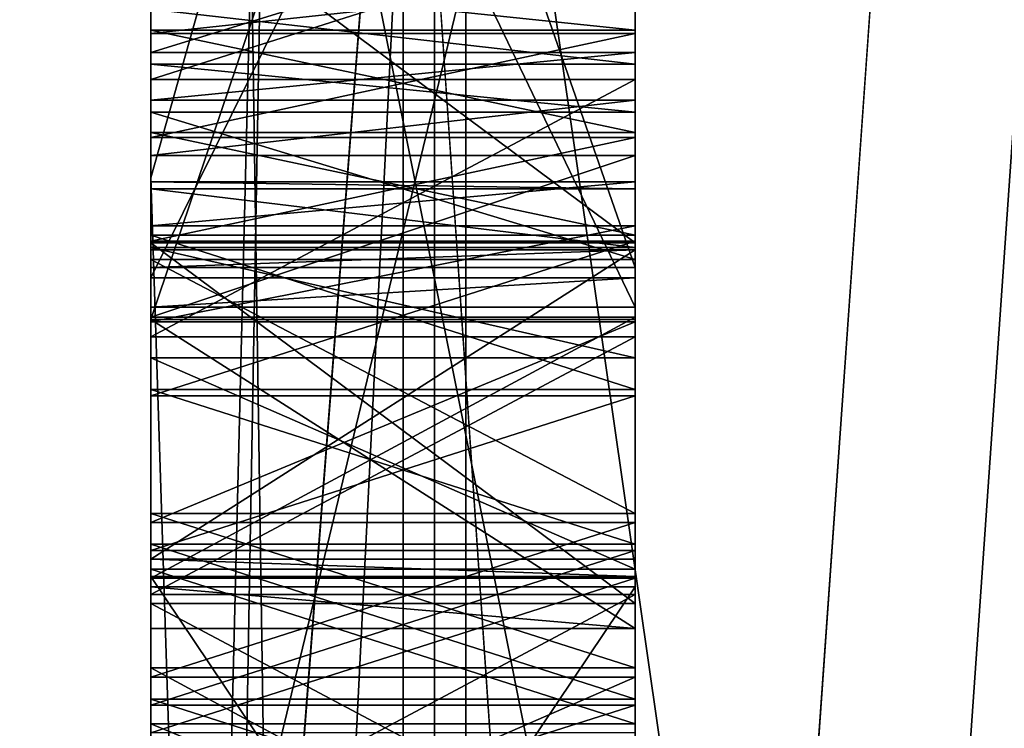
# Model space of a CAD drawing. Header units: millimetres. Extents: x -125 to 171, y -35 to 1363.
# Tile 211 of 656: x 114.973 to 115.176, y 16.461 to 16.608. Entities that reach past the tile are written whole.
import ezdxf

# ---------------------------------------------------------------- set-up
doc = ezdxf.new("R2010")
doc.units = ezdxf.units.MM
doc.header["$LTSCALE"] = 65.185185
for name, color, linetype in [('128', 7, 'CONTINUOUS'), ('131', 7, 'CONTINUOUS'), ('132', 7, 'CONTINUOUS'), ('135', 7, 'CONTINUOUS'), ('140', 7, 'CONTINUOUS'), ('141', 7, 'CONTINUOUS'), ('142', 7, 'CONTINUOUS'), ('143', 7, 'CONTINUOUS'), ('144', 7, 'CONTINUOUS'), ('146', 7, 'CONTINUOUS'), ('147', 7, 'CONTINUOUS'), ('148', 7, 'CONTINUOUS'), ('149', 7, 'CONTINUOUS'), ('150', 7, 'CONTINUOUS'), ('152', 7, 'CONTINUOUS'), ('153', 7, 'CONTINUOUS'), ('154', 7, 'CONTINUOUS'), ('155', 7, 'CONTINUOUS'), ('182', 7, 'CONTINUOUS'), ('183', 7, 'CONTINUOUS'), ('184', 7, 'CONTINUOUS'), ('192', 7, 'CONTINUOUS'), ('193', 7, 'CONTINUOUS'), ('194', 7, 'CONTINUOUS'), ('195', 7, 'CONTINUOUS'), ('196', 7, 'CONTINUOUS'), ('197', 7, 'CONTINUOUS'), ('198', 7, 'CONTINUOUS'), ('2', 7, 'CONTINUOUS'), ('204', 7, 'CONTINUOUS'), ('205', 7, 'CONTINUOUS'), ('206', 7, 'CONTINUOUS'), ('207', 7, 'CONTINUOUS'), ('208', 7, 'CONTINUOUS'), ('209', 7, 'CONTINUOUS'), ('210', 7, 'CONTINUOUS'), ('212', 7, 'CONTINUOUS'), ('213', 7, 'CONTINUOUS'), ('214', 7, 'CONTINUOUS'), ('215', 7, 'CONTINUOUS'), ('220', 7, 'CONTINUOUS'), ('222', 7, 'CONTINUOUS'), ('223', 7, 'CONTINUOUS'), ('224', 7, 'CONTINUOUS'), ('225', 7, 'CONTINUOUS'), ('226', 7, 'CONTINUOUS'), ('235', 7, 'CONTINUOUS'), ('236', 7, 'CONTINUOUS'), ('237', 7, 'CONTINUOUS'), ('238', 7, 'CONTINUOUS'), ('239', 7, 'CONTINUOUS'), ('240', 7, 'CONTINUOUS'), ('255', 7, 'CONTINUOUS'), ('258', 7, 'CONTINUOUS'), ('259', 7, 'CONTINUOUS'), ('260', 7, 'CONTINUOUS'), ('261', 7, 'CONTINUOUS'), ('262', 7, 'CONTINUOUS'), ('263', 7, 'CONTINUOUS'), ('264', 7, 'CONTINUOUS'), ('265', 7, 'CONTINUOUS'), ('266', 7, 'CONTINUOUS'), ('267', 7, 'CONTINUOUS'), ('268', 7, 'CONTINUOUS'), ('3', 7, 'CONTINUOUS'), ('677', 7, 'CONTINUOUS'), ('679', 7, 'CONTINUOUS'), ('68', 7, 'CONTINUOUS'), ('680', 7, 'CONTINUOUS'), ('683', 7, 'CONTINUOUS'), ('685', 7, 'CONTINUOUS'), ('689', 7, 'CONTINUOUS')]:
    doc.layers.add(name, color=color, linetype=linetype)

msp = doc.modelspace()

# ---------------------------------------------------------------- linework, layer by layer
at = {"layer": '128', "linetype": 'CONTINUOUS'}
for points in [[(115, 16.9, 0), (115, 16.57504, -3.29821), (115, 16.84146, -0.53795), (115, 16.9, 0)], [(115, 16.84707, 0.32013), (115, 16.34713, 0.31248), (115, 16.47386, 0.40038), (115, 16.84707, 0.32013)], [(115, 16.50576, 0.40152), (115, 16.84707, 0.32013), (115, 16.47386, 0.40038), (115, 16.50576, 0.40152)], [(115, 16.84707, 0.32013), (115, 16.50576, 0.40152), (115, 16.68612, 0.41838), (115, 16.84707, 0.32013)], [(115, 16.55655, -0.4656), (115, 16.56013, -0.3615), (115, 16.84361, -0.47548), (115, 16.55655, -0.4656)], [(115, 16.84361, -0.47548), (115, 16.56013, -0.3615), (115, 16.63606, -0.27229), (115, 16.84361, -0.47548)], [(115, 16.84146, -0.53795), (115, 16.57504, -3.29821), (115, 16.5458, -0.77792), (115, 16.84146, -0.53795)], [(115, 16.57504, 3.29821), (115, 16.83873, 0.62188), (115, 16.83853, 0.62186), (115, 16.57504, 3.29821)], [(115, 16.82604, 0.67354), (115, 16.57504, 3.29821), (115, 16.83853, 0.62186), (115, 16.82604, 0.67354)], [(115, 15.97954, 3.17967), (115, 16.57504, 3.29821), (115, 16.82604, 0.67354), (115, 15.97954, 3.17967)], [(115, 16.79229, 0.72445), (115, 15.97954, 3.17967), (115, 16.82604, 0.67354), (115, 16.79229, 0.72445)], [(115, 16.75928, 0.75454), (115, 15.97954, 3.17967), (115, 16.79229, 0.72445), (115, 16.75928, 0.75454)], [(115, 16.76293, 0.25633), (115, 16.68943, 0.1927), (115, 16.34809, 0.24999), (115, 16.76293, 0.25633)], [(115, 16.70538, 0.77346), (115, 15.97954, 3.17967), (115, 16.75928, 0.75454), (115, 16.70538, 0.77346)], [(115, 16.62707, 0.05067), (115, 16.59531, 0.08208), (115, 16.73361, 0.08138), (115, 16.62707, 0.05067)], [(115, 16.73361, 0.08138), (115, 16.59531, 0.08208), (115, 16.54223, 0.10319), (115, 16.73361, 0.08138)], [(115, 16.73361, 0.08138), (115, 16.54223, 0.10319), (115, 16.68943, 0.1927), (115, 16.73361, 0.08138)], [(115, 16.49238, 0.77628), (115, 15.97954, 3.17967), (115, 16.70538, 0.77346), (115, 16.49238, 0.77628)], [(115, 16.67349, 0.77232), (115, 16.49238, 0.77628), (115, 16.70538, 0.77346), (115, 16.67349, 0.77232)], [(115, 16.54223, 0.10319), (115, 16.48904, 0.10346), (115, 16.68943, 0.1927), (115, 16.54223, 0.10319)], [(115, 16.68943, 0.1927), (115, 16.48904, 0.10346), (115, 16.34809, 0.24999), (115, 16.68943, 0.1927)], [(115, 16.50576, 0.40152), (115, 16.55817, 0.42424), (115, 16.68612, 0.41838), (115, 16.50576, 0.40152)], [(115, 16.68612, 0.41838), (115, 16.55817, 0.42424), (115, 16.64285, 0.43768), (115, 16.68612, 0.41838)], [(115, 16.54628, 0.75736), (115, 16.49238, 0.77628), (115, 16.67349, 0.77232), (115, 16.54628, 0.75736)], [(115, 16.6317, 0.74999), (115, 16.54628, 0.75736), (115, 16.67349, 0.77232), (115, 16.6317, 0.74999)], [(115, 16.55817, 0.42424), (115, 16.58858, 0.46702), (115, 16.64285, 0.43768), (115, 16.55817, 0.42424)], [(115, 16.64285, 0.43768), (115, 16.58858, 0.46702), (115, 16.60984, 0.46778), (115, 16.64285, 0.43768)], [(115, 16.56013, -0.3615), (115, 16.49634, -0.3593), (115, 16.63606, -0.27229), (115, 16.56013, -0.3615)], [(115, 16.63606, -0.27229), (115, 16.49634, -0.3593), (115, 16.5616, -0.27191), (115, 16.63606, -0.27229)], [(115, 16.60092, 0.71762), (115, 16.54628, 0.75736), (115, 16.6317, 0.74999), (115, 16.60092, 0.71762)], [(115, 16.58858, 0.46702), (115, 16.59847, 0.48822), (115, 16.60984, 0.46778), (115, 16.58858, 0.46702)], [(115, 16.57966, 0.71686), (115, 16.54628, 0.75736), (115, 16.60092, 0.71762), (115, 16.57966, 0.71686)], [(115, 16.59104, 0.69642), (115, 16.57966, 0.71686), (115, 16.60092, 0.71762), (115, 16.59104, 0.69642)], [(115, 16.57504, -3.29821), (115, 15.61266, -6.46954), (115, 15.05172, -6.23712), (115, 16.57504, -3.29821)], [(115, 15.97954, -3.17967), (115, 16.57504, -3.29821), (115, 15.05172, -6.23712), (115, 15.97954, -3.17967)], [(115, 16.57504, -3.29821), (115, 15.97954, -3.17967), (115, 16.5458, -0.77792), (115, 16.57504, -3.29821)], [(115, 15.61266, 6.46954), (115, 16.57504, 3.29821), (115, 15.05172, 6.23712), (115, 15.61266, 6.46954)], [(115, 15.05172, 6.23712), (115, 16.57504, 3.29821), (115, 15.97954, 3.17967), (115, 15.05172, 6.23712)], [(115, 16.5616, -0.27191), (115, 16.49634, -0.3593), (115, 16.48718, -0.26112), (115, 16.5616, -0.27191)], [(115, 16.5458, -0.77792), (115, 15.97954, -3.17967), (115, 16.48201, -0.77572), (115, 16.5458, -0.77792)], [(115, 16.49276, -0.46341), (115, 16.34391, -0.45828), (115, 16.49634, -0.3593), (115, 16.49276, -0.46341)], [(115, 16.49634, -0.3593), (115, 16.34391, -0.45828), (115, 16.3917, -0.20855), (115, 16.49634, -0.3593)], [(115, 16.48718, -0.26112), (115, 16.49634, -0.3593), (115, 16.4341, -0.24001), (115, 16.48718, -0.26112)], [(115, 16.4341, -0.24001), (115, 16.49634, -0.3593), (115, 16.3917, -0.20855), (115, 16.4341, -0.24001)], [(115, 16.46049, 0.77514), (115, 15.97954, 3.17967), (115, 16.49238, 0.77628), (115, 16.46049, 0.77514)], [(115, 16.49061, -0.52587), (115, 16.48201, -0.77572), (115, 16.34176, -0.52075), (115, 16.49061, -0.52587)], [(115, 16.48904, 0.10346), (115, 16.43574, 0.0829), (115, 16.34809, 0.24999), (115, 16.48904, 0.10346)], [(115, 16.48201, -0.77572), (115, 15.97954, -3.17967), (115, 16.34176, -0.52075), (115, 16.48201, -0.77572)], [(115, 16.47386, 0.40038), (115, 16.34713, 0.31248), (115, 16.41996, 0.41931), (115, 16.47386, 0.40038)]]:
    msp.add_3dface(points, dxfattribs=at)
at = {"layer": '131', "linetype": 'CONTINUOUS'}
for points in [[(115, 15.32351, -12.66878), (115, 18.9108, -6.13917), (115.06504, 19.04759, -6.19583), (115, 15.32351, -12.66878)], [(115.06504, 15.42833, -12.77363), (115, 15.32351, -12.66878), (115.06504, 19.04759, -6.19583), (115.06504, 15.42833, -12.77363)], [(115.21787, 17.59196, -9.68461), (115.06504, 15.42833, -12.77363), (115.06504, 19.04759, -6.19583), (115.21787, 17.59196, -9.68461)], [(115.21787, 16.24944, 11.79934), (115.21787, 18.17305, 8.54453), (115.06504, 18.12532, 8.52478), (115.21787, 16.24944, 11.79934)], [(115.06504, 18.12532, 8.52478), (115, 17.9888, 8.46823), (115.06504, 13.71336, 14.59941), (115.06504, 18.12532, 8.52478)], [(115.21787, 16.24944, 11.79934), (115.06504, 18.12532, 8.52478), (115.06504, 13.71336, 14.59941), (115.21787, 16.24944, 11.79934)], [(115, 17.9888, 8.46823), (115, 13.60891, 14.49501), (115.06504, 13.71336, 14.59941), (115, 17.9888, 8.46823)], [(115.21787, 17.59196, -9.68461), (115.21787, 15.46496, -12.81029), (115.06504, 15.42833, -12.77363), (115.21787, 17.59196, -9.68461)]]:
    msp.add_3dface(points, dxfattribs=at)
at = {"layer": '132', "linetype": 'CONTINUOUS'}
for points in [[(115, 16.6616, -8.65984), (115, 15.7835, -10.17266), (115.05208, 17.89453, -5.22979), (115, 16.6616, -8.65984)], [(115.05208, 17.89453, -5.22979), (115, 15.7835, -10.17266), (115.05208, 14.78073, -11.362), (115.05208, 17.89453, -5.22979)], [(115.18118, 16.63066, -8.28161), (115.05208, 17.89453, -5.22979), (115.05208, 14.78073, -11.362), (115.18118, 16.63066, -8.28161)], [(115, 16.05015, 9.74652), (115, 16.88743, 8.21075), (115.05208, 16.72405, 8.23839), (115, 16.05015, 9.74652)], [(115.05208, 12.59906, 13.74149), (115, 16.05015, 9.74652), (115.05208, 16.72405, 8.23839), (115.05208, 12.59906, 13.74149)], [(115.18118, 16.63098, 8.28096), (115.18118, 14.82616, 11.19593), (115.05208, 16.72405, 8.23839), (115.18118, 16.63098, 8.28096)], [(115.18118, 14.82616, 11.19593), (115.05208, 12.59906, 13.74149), (115.05208, 16.72405, 8.23839), (115.18118, 14.82616, 11.19593)], [(115.18118, 14.82572, -11.19651), (115.18118, 16.63066, -8.28161), (115.05208, 14.78073, -11.362), (115.18118, 14.82572, -11.19651)]]:
    msp.add_3dface(points, dxfattribs=at)
at = {"layer": '135', "linetype": 'CONTINUOUS'}
for points in [[(115.2, 15.79834, 6.54389), (115.2, 17.1), (115.05858, 16.78252, 2.95921), (115.2, 15.79834, 6.54389)], [(115.2, 17.1), (115.2, 15.79834, -6.54389), (115.05858, 16.78252, -2.95921), (115.2, 17.1)], [(115, 16.57504, -3.29821), (115, 16.9, 0), (115.05858, 16.78252, -2.95921), (115, 16.57504, -3.29821)], [(115, 16.57504, 3.29821), (115.05858, 16.78252, 2.95921), (115, 16.83873, 0.62188), (115, 16.57504, 3.29821)], [(115.05858, 14.7583, -8.52071), (115, 16.57504, -3.29821), (115.05858, 16.78252, -2.95921), (115.05858, 14.7583, -8.52071)], [(115, 16.57504, 3.29821), (115, 15.61266, 6.46954), (115.05858, 16.78252, 2.95921), (115, 16.57504, 3.29821)], [(115.05858, 16.78252, 2.95921), (115, 15.61266, 6.46954), (115.05858, 14.7583, 8.52071), (115.05858, 16.78252, 2.95921)], [(115.2, 15.79834, 6.54389), (115.05858, 16.78252, 2.95921), (115.05858, 14.7583, 8.52071), (115.2, 15.79834, 6.54389)], [(115.2, 15.79834, -6.54389), (115.05858, 14.7583, -8.52071), (115.05858, 16.78252, -2.95921), (115.2, 15.79834, -6.54389)], [(115, 15.61266, -6.46954), (115, 16.57504, -3.29821), (115.05858, 14.7583, -8.52071), (115, 15.61266, -6.46954)]]:
    msp.add_3dface(points, dxfattribs=at)
at = {"layer": '140', "linetype": 'CONTINUOUS'}
for points in [[(115.1, 16.55655, -0.4656), (115.1, 16.84361, -0.47548), (115.1, 16.75641, -0.53502), (115.1, 16.55655, -0.4656)], [(115.1, 16.84146, -0.53795), (115.1, 16.5458, -0.77792), (115.1, 16.75641, -0.53502), (115.1, 16.84146, -0.53795)], [(115.1, 16.5544, -0.52807), (115.1, 16.55655, -0.4656), (115.1, 16.75641, -0.53502), (115.1, 16.5544, -0.52807)], [(115.1, 16.5458, -0.77792), (115.1, 16.54831, -0.70504), (115.1, 16.75641, -0.53502), (115.1, 16.5458, -0.77792)], [(115.1, 16.56013, -0.3615), (115.1, 16.55655, -0.4656), (115.1, 16.49634, -0.3593), (115.1, 16.56013, -0.3615)], [(115.1, 16.49634, -0.3593), (115.1, 16.55655, -0.4656), (115.1, 16.5544, -0.52807), (115.1, 16.49634, -0.3593)], [(115.1, 16.54831, -0.70504), (115.1, 16.49634, -0.3593), (115.1, 16.5544, -0.52807), (115.1, 16.54831, -0.70504)], [(115.1, 16.5458, -0.77792), (115.1, 16.49634, -0.3593), (115.1, 16.54831, -0.70504), (115.1, 16.5458, -0.77792)], [(115.1, 16.49276, -0.46341), (115.1, 16.49634, -0.3593), (115.1, 16.5458, -0.77792), (115.1, 16.49276, -0.46341)], [(115.1, 16.49061, -0.52587), (115.1, 16.49276, -0.46341), (115.1, 16.5458, -0.77792), (115.1, 16.49061, -0.52587)], [(115.1, 16.48201, -0.77572), (115.1, 16.49061, -0.52587), (115.1, 16.5458, -0.77792), (115.1, 16.48201, -0.77572)], [(115.1, 16.34391, -0.45828), (115.1, 16.49276, -0.46341), (115.1, 16.49061, -0.52587), (115.1, 16.34391, -0.45828)], [(115.1, 16.34176, -0.52075), (115.1, 16.34391, -0.45828), (115.1, 16.49061, -0.52587), (115.1, 16.34176, -0.52075)]]:
    msp.add_3dface(points, dxfattribs=at)
at = {"layer": '141', "linetype": 'CONTINUOUS'}
for points in [[(115, 16.84146, -0.53795), (115, 16.5458, -0.77792), (115.1, 16.84146, -0.53795), (115, 16.84146, -0.53795)], [(115.1, 16.84146, -0.53795), (115, 16.5458, -0.77792), (115.1, 16.5458, -0.77792), (115.1, 16.84146, -0.53795)]]:
    msp.add_3dface(points, dxfattribs=at)
at = {"layer": '142', "linetype": 'CONTINUOUS'}
for points in [[(115, 16.5458, -0.77792), (115, 16.48201, -0.77572), (115.1, 16.48201, -0.77572), (115, 16.5458, -0.77792)], [(115, 16.5458, -0.77792), (115.1, 16.48201, -0.77572), (115.1, 16.5458, -0.77792), (115, 16.5458, -0.77792)]]:
    msp.add_3dface(points, dxfattribs=at)
at = {"layer": '143', "linetype": 'CONTINUOUS'}
for points in [[(115, 16.48201, -0.77572), (115, 16.49061, -0.52587), (115.1, 16.48201, -0.77572), (115, 16.48201, -0.77572)], [(115, 16.49061, -0.52587), (115.1, 16.49061, -0.52587), (115.1, 16.48201, -0.77572), (115, 16.49061, -0.52587)]]:
    msp.add_3dface(points, dxfattribs=at)
at = {"layer": '144', "linetype": 'CONTINUOUS'}
for points in [[(115, 16.49061, -0.52587), (115, 16.34176, -0.52075), (115.1, 16.49061, -0.52587), (115, 16.49061, -0.52587)], [(115, 16.34176, -0.52075), (115.1, 16.34176, -0.52075), (115.1, 16.49061, -0.52587), (115, 16.34176, -0.52075)]]:
    msp.add_3dface(points, dxfattribs=at)
at = {"layer": '146', "linetype": 'CONTINUOUS'}
for points in [[(115, 16.34391, -0.45828), (115, 16.49276, -0.46341), (115.1, 16.34391, -0.45828), (115, 16.34391, -0.45828)], [(115, 16.49276, -0.46341), (115.1, 16.49276, -0.46341), (115.1, 16.34391, -0.45828), (115, 16.49276, -0.46341)]]:
    msp.add_3dface(points, dxfattribs=at)
at = {"layer": '147', "linetype": 'CONTINUOUS'}
for points in [[(115, 16.49276, -0.46341), (115, 16.49634, -0.3593), (115.1, 16.49276, -0.46341), (115, 16.49276, -0.46341)], [(115, 16.49634, -0.3593), (115.1, 16.49634, -0.3593), (115.1, 16.49276, -0.46341), (115, 16.49634, -0.3593)]]:
    msp.add_3dface(points, dxfattribs=at)
at = {"layer": '148', "linetype": 'CONTINUOUS'}
for points in [[(115, 16.49634, -0.3593), (115, 16.56013, -0.3615), (115.1, 16.56013, -0.3615), (115, 16.49634, -0.3593)], [(115, 16.49634, -0.3593), (115.1, 16.56013, -0.3615), (115.1, 16.49634, -0.3593), (115, 16.49634, -0.3593)]]:
    msp.add_3dface(points, dxfattribs=at)
at = {"layer": '149', "linetype": 'CONTINUOUS'}
for points in [[(115, 16.56013, -0.3615), (115, 16.55655, -0.4656), (115.1, 16.56013, -0.3615), (115, 16.56013, -0.3615)], [(115, 16.55655, -0.4656), (115.1, 16.55655, -0.4656), (115.1, 16.56013, -0.3615), (115, 16.55655, -0.4656)]]:
    msp.add_3dface(points, dxfattribs=at)
at = {"layer": '150', "linetype": 'CONTINUOUS'}
for points in [[(115, 16.55655, -0.4656), (115, 16.84361, -0.47548), (115.1, 16.55655, -0.4656), (115, 16.55655, -0.4656)], [(115, 16.84361, -0.47548), (115.1, 16.84361, -0.47548), (115.1, 16.55655, -0.4656), (115, 16.84361, -0.47548)]]:
    msp.add_3dface(points, dxfattribs=at)
at = {"layer": '152', "linetype": 'CONTINUOUS'}
for points in [[(115.1, 16.75641, -0.53502), (115.1, 16.54831, -0.70504), (115, 16.75641, -0.53502), (115.1, 16.75641, -0.53502)], [(115.1, 16.54831, -0.70504), (115, 16.54831, -0.70504), (115, 16.75641, -0.53502), (115.1, 16.54831, -0.70504)]]:
    msp.add_3dface(points, dxfattribs=at)
at = {"layer": '153', "linetype": 'CONTINUOUS'}
for points in [[(115.1, 16.5544, -0.52807), (115.1, 16.75641, -0.53502), (115, 16.5544, -0.52807), (115.1, 16.5544, -0.52807)], [(115.1, 16.75641, -0.53502), (115, 16.75641, -0.53502), (115, 16.5544, -0.52807), (115.1, 16.75641, -0.53502)]]:
    msp.add_3dface(points, dxfattribs=at)
at = {"layer": '154', "linetype": 'CONTINUOUS'}
for points in [[(115.1, 16.54831, -0.70504), (115.1, 16.5544, -0.52807), (115, 16.54831, -0.70504), (115.1, 16.54831, -0.70504)], [(115, 16.54831, -0.70504), (115.1, 16.5544, -0.52807), (115, 16.5544, -0.52807), (115, 16.54831, -0.70504)]]:
    msp.add_3dface(points, dxfattribs=at)
at = {"layer": '155', "linetype": 'CONTINUOUS'}
for points in [[(115, 16.59531, 0.08208), (115, 16.62707, 0.05067), (115.1, 16.62707, 0.05067), (115, 16.59531, 0.08208)], [(115.1, 16.59531, 0.08208), (115, 16.59531, 0.08208), (115.1, 16.62707, 0.05067), (115.1, 16.59531, 0.08208)]]:
    msp.add_3dface(points, dxfattribs=at)
at = {"layer": '182', "linetype": 'CONTINUOUS'}
for points in [[(115, 16.63606, -0.27229), (115, 16.5616, -0.27191), (115.1, 16.5616, -0.27191), (115, 16.63606, -0.27229)], [(115.1, 16.63606, -0.27229), (115, 16.63606, -0.27229), (115.1, 16.5616, -0.27191), (115.1, 16.63606, -0.27229)]]:
    msp.add_3dface(points, dxfattribs=at)
at = {"layer": '183', "linetype": 'CONTINUOUS'}
for points in [[(115, 16.5616, -0.27191), (115, 16.48718, -0.26112), (115.1, 16.48718, -0.26112), (115, 16.5616, -0.27191)], [(115.1, 16.5616, -0.27191), (115, 16.5616, -0.27191), (115.1, 16.48718, -0.26112), (115.1, 16.5616, -0.27191)]]:
    msp.add_3dface(points, dxfattribs=at)
at = {"layer": '184', "linetype": 'CONTINUOUS'}
for points in [[(115, 16.48718, -0.26112), (115, 16.4341, -0.24001), (115.1, 16.4341, -0.24001), (115, 16.48718, -0.26112)], [(115.1, 16.48718, -0.26112), (115, 16.48718, -0.26112), (115.1, 16.4341, -0.24001), (115.1, 16.48718, -0.26112)]]:
    msp.add_3dface(points, dxfattribs=at)
at = {"layer": '192', "linetype": 'CONTINUOUS'}
for points in [[(115, 16.43574, 0.0829), (115, 16.48904, 0.10346), (115.1, 16.48904, 0.10346), (115, 16.43574, 0.0829)], [(115.1, 16.43574, 0.0829), (115, 16.43574, 0.0829), (115.1, 16.48904, 0.10346), (115.1, 16.43574, 0.0829)]]:
    msp.add_3dface(points, dxfattribs=at)
at = {"layer": '193', "linetype": 'CONTINUOUS'}
for points in [[(115, 16.48904, 0.10346), (115, 16.54223, 0.10319), (115.1, 16.54223, 0.10319), (115, 16.48904, 0.10346)], [(115.1, 16.48904, 0.10346), (115, 16.48904, 0.10346), (115.1, 16.54223, 0.10319), (115.1, 16.48904, 0.10346)]]:
    msp.add_3dface(points, dxfattribs=at)
at = {"layer": '194', "linetype": 'CONTINUOUS'}
for points in [[(115, 16.54223, 0.10319), (115, 16.59531, 0.08208), (115.1, 16.59531, 0.08208), (115, 16.54223, 0.10319)], [(115, 16.54223, 0.10319), (115.1, 16.59531, 0.08208), (115.1, 16.54223, 0.10319), (115, 16.54223, 0.10319)]]:
    msp.add_3dface(points, dxfattribs=at)
at = {"layer": '195', "linetype": 'CONTINUOUS'}
for points in [[(115.1, 16.56319, 0.04058), (115, 16.56319, 0.04058), (115.1, 16.53133, 0.05116), (115.1, 16.56319, 0.04058)], [(115.1, 16.53133, 0.05116), (115, 16.56319, 0.04058), (115, 16.53133, 0.05116), (115.1, 16.53133, 0.05116)]]:
    msp.add_3dface(points, dxfattribs=at)
at = {"layer": '196', "linetype": 'CONTINUOUS'}
for points in [[(115.1, 16.53133, 0.05116), (115, 16.53133, 0.05116), (115.1, 16.49941, 0.05132), (115.1, 16.53133, 0.05116)], [(115.1, 16.49941, 0.05132), (115, 16.53133, 0.05116), (115, 16.49941, 0.05132), (115.1, 16.49941, 0.05132)]]:
    msp.add_3dface(points, dxfattribs=at)
at = {"layer": '197', "linetype": 'CONTINUOUS'}
for points in [[(115.1, 16.49941, 0.05132), (115, 16.49941, 0.05132), (115.1, 16.46744, 0.04107), (115.1, 16.49941, 0.05132)], [(115.1, 16.46744, 0.04107), (115, 16.49941, 0.05132), (115, 16.46744, 0.04107), (115.1, 16.46744, 0.04107)]]:
    msp.add_3dface(points, dxfattribs=at)
at = {"layer": '198', "linetype": 'CONTINUOUS'}
for points in [[(115.1, 16.46744, 0.04107), (115, 16.46744, 0.04107), (115.1, 16.43542, 0.0204), (115.1, 16.46744, 0.04107)], [(115.1, 16.43542, 0.0204), (115, 16.46744, 0.04107), (115, 16.43542, 0.0204), (115.1, 16.43542, 0.0204)]]:
    msp.add_3dface(points, dxfattribs=at)
at = {"layer": '2', "color": 7, "linetype": 'CONTINUOUS', "true_color": 0xe0f2ff}
for points in [[(115, 15.32351, -12.66878), (115, 17.75343, -10.25016), (115, 18.9108, -6.13917), (115, 15.32351, -12.66878)], [(115, 17.9888, 8.46823), (115, 17.75343, 10.25016), (115, 13.60891, 14.49501), (115, 17.9888, 8.46823)], [(115, 17.75343, 10.25016), (115, 13.17724, 15.70383), (115, 13.60891, 14.49501), (115, 17.75343, 10.25016)], [(115, 13.17724, -15.70383), (115, 17.75343, -10.25016), (115, 15.32351, -12.66878), (115, 13.17724, -15.70383)], [(115, 17.61923, -6.41288), (115, 16.23801, -9.37494), (115, 17.39512, -7.07189), (115, 17.61923, -6.41288)], [(115, 16.23801, 9.37494), (115, 17.61923, 6.41288), (115, 16.88743, 8.21075), (115, 16.23801, 9.37494)], [(115, 17.39512, -7.07189), (115, 16.23801, -9.37494), (115, 16.6616, -8.65984), (115, 17.39512, -7.07189)], [(115, 16.05015, 9.74652), (115, 16.23801, 9.37494), (115, 16.88743, 8.21075), (115, 16.05015, 9.74652)], [(115, 16.6616, -8.65984), (115, 16.23801, -9.37494), (115, 15.7835, -10.17266), (115, 16.6616, -8.65984)]]:
    msp.add_3dface(points, dxfattribs=at)
at = {"layer": '204', "linetype": 'CONTINUOUS'}
for points in [[(115.1, 16.43442, -0.17752), (115, 16.43442, -0.17752), (115.1, 16.46622, -0.19851), (115.1, 16.43442, -0.17752)], [(115.1, 16.46622, -0.19851), (115, 16.43442, -0.17752), (115, 16.46622, -0.19851), (115.1, 16.46622, -0.19851)]]:
    msp.add_3dface(points, dxfattribs=at)
at = {"layer": '205', "linetype": 'CONTINUOUS'}
for points in [[(115.1, 16.46622, -0.19851), (115, 16.46622, -0.19851), (115.1, 16.49808, -0.20909), (115.1, 16.46622, -0.19851)], [(115.1, 16.49808, -0.20909), (115, 16.46622, -0.19851), (115, 16.49808, -0.20909), (115.1, 16.49808, -0.20909)]]:
    msp.add_3dface(points, dxfattribs=at)
at = {"layer": '206', "linetype": 'CONTINUOUS'}
for points in [[(115.1, 16.49808, -0.20909), (115, 16.49808, -0.20909), (115.1, 16.53, -0.20925), (115.1, 16.49808, -0.20909)], [(115.1, 16.53, -0.20925), (115, 16.49808, -0.20909), (115, 16.53, -0.20925), (115.1, 16.53, -0.20925)]]:
    msp.add_3dface(points, dxfattribs=at)
at = {"layer": '207', "linetype": 'CONTINUOUS'}
for points in [[(115.1, 16.53, -0.20925), (115, 16.53, -0.20925), (115.1, 16.56197, -0.199), (115.1, 16.53, -0.20925)], [(115.1, 16.56197, -0.199), (115, 16.53, -0.20925), (115, 16.56197, -0.199), (115.1, 16.56197, -0.199)]]:
    msp.add_3dface(points, dxfattribs=at)
at = {"layer": '208', "linetype": 'CONTINUOUS'}
for points in [[(115.1, 16.56197, -0.199), (115, 16.56197, -0.199), (115.1, 16.58335, -0.17827), (115.1, 16.56197, -0.199)], [(115.1, 16.58335, -0.17827), (115, 16.56197, -0.199), (115, 16.58335, -0.17827), (115.1, 16.58335, -0.17827)]]:
    msp.add_3dface(points, dxfattribs=at)
at = {"layer": '209', "linetype": 'CONTINUOUS'}
for points in [[(115.1, 16.58335, -0.17827), (115, 16.58335, -0.17827), (115.1, 16.60478, -0.14713), (115.1, 16.58335, -0.17827)], [(115.1, 16.60478, -0.14713), (115, 16.58335, -0.17827), (115, 16.60478, -0.14713), (115.1, 16.60478, -0.14713)]]:
    msp.add_3dface(points, dxfattribs=at)
at = {"layer": '210', "linetype": 'CONTINUOUS'}
for points in [[(115.1, 16.60478, -0.14713), (115, 16.60478, -0.14713), (115.1, 16.61558, -0.11594), (115.1, 16.60478, -0.14713)], [(115.1, 16.61558, -0.11594), (115, 16.60478, -0.14713), (115, 16.61558, -0.11594), (115.1, 16.61558, -0.11594)]]:
    msp.add_3dface(points, dxfattribs=at)
at = {"layer": '212', "linetype": 'CONTINUOUS'}
for points in [[(115.1, 16.61595, -0.04302), (115, 16.61595, -0.04302), (115.1, 16.60548, -0.01172), (115.1, 16.61595, -0.04302)], [(115.1, 16.60548, -0.01172), (115, 16.61595, -0.04302), (115, 16.60548, -0.01172), (115.1, 16.60548, -0.01172)]]:
    msp.add_3dface(points, dxfattribs=at)
at = {"layer": '213', "linetype": 'CONTINUOUS'}
for points in [[(115.1, 16.60548, -0.01172), (115, 16.60548, -0.01172), (115.1, 16.58436, 0.01964), (115.1, 16.60548, -0.01172)], [(115.1, 16.58436, 0.01964), (115, 16.60548, -0.01172), (115, 16.58436, 0.01964), (115.1, 16.58436, 0.01964)]]:
    msp.add_3dface(points, dxfattribs=at)
at = {"layer": '214', "linetype": 'CONTINUOUS'}
for points in [[(115, 16.56319, 0.04058), (115.1, 16.56319, 0.04058), (115, 16.58436, 0.01964), (115, 16.56319, 0.04058)], [(115.1, 16.56319, 0.04058), (115.1, 16.58436, 0.01964), (115, 16.58436, 0.01964), (115.1, 16.56319, 0.04058)]]:
    msp.add_3dface(points, dxfattribs=at)
at = {"layer": '215', "linetype": 'CONTINUOUS'}
for points in [[(115, 16.34713, 0.31248), (115, 16.84707, 0.32013), (115.1, 16.34713, 0.31248), (115, 16.34713, 0.31248)], [(115.1, 16.34713, 0.31248), (115, 16.84707, 0.32013), (115.1, 16.84707, 0.32013), (115.1, 16.34713, 0.31248)]]:
    msp.add_3dface(points, dxfattribs=at)
at = {"layer": '220', "linetype": 'CONTINUOUS'}
for points in [[(115, 16.76293, 0.25633), (115, 16.34809, 0.24999), (115.1, 16.76293, 0.25633), (115, 16.76293, 0.25633)], [(115.1, 16.76293, 0.25633), (115, 16.34809, 0.24999), (115.1, 16.34809, 0.24999), (115.1, 16.76293, 0.25633)]]:
    msp.add_3dface(points, dxfattribs=at)
at = {"layer": '222', "linetype": 'CONTINUOUS'}
for points in [[(115, 16.59847, 0.48822), (115, 16.58858, 0.46702), (115.1, 16.58858, 0.46702), (115, 16.59847, 0.48822)], [(115.1, 16.59847, 0.48822), (115, 16.59847, 0.48822), (115.1, 16.58858, 0.46702), (115.1, 16.59847, 0.48822)]]:
    msp.add_3dface(points, dxfattribs=at)
at = {"layer": '223', "linetype": 'CONTINUOUS'}
for points in [[(115, 16.58858, 0.46702), (115, 16.55817, 0.42424), (115.1, 16.55817, 0.42424), (115, 16.58858, 0.46702)], [(115.1, 16.58858, 0.46702), (115, 16.58858, 0.46702), (115.1, 16.55817, 0.42424), (115.1, 16.58858, 0.46702)]]:
    msp.add_3dface(points, dxfattribs=at)
at = {"layer": '224', "linetype": 'CONTINUOUS'}
for points in [[(115, 16.55817, 0.42424), (115, 16.50576, 0.40152), (115.1, 16.50576, 0.40152), (115, 16.55817, 0.42424)], [(115.1, 16.55817, 0.42424), (115, 16.55817, 0.42424), (115.1, 16.50576, 0.40152), (115.1, 16.55817, 0.42424)]]:
    msp.add_3dface(points, dxfattribs=at)
at = {"layer": '225', "linetype": 'CONTINUOUS'}
for points in [[(115, 16.50576, 0.40152), (115, 16.47386, 0.40038), (115.1, 16.47386, 0.40038), (115, 16.50576, 0.40152)], [(115.1, 16.50576, 0.40152), (115, 16.50576, 0.40152), (115.1, 16.47386, 0.40038), (115.1, 16.50576, 0.40152)]]:
    msp.add_3dface(points, dxfattribs=at)
at = {"layer": '226', "linetype": 'CONTINUOUS'}
for points in [[(115, 16.47386, 0.40038), (115, 16.41996, 0.41931), (115.1, 16.41996, 0.41931), (115, 16.47386, 0.40038)], [(115.1, 16.47386, 0.40038), (115, 16.47386, 0.40038), (115.1, 16.41996, 0.41931), (115.1, 16.47386, 0.40038)]]:
    msp.add_3dface(points, dxfattribs=at)
at = {"layer": '235', "linetype": 'CONTINUOUS'}
for points in [[(115, 16.46049, 0.77514), (115, 16.49238, 0.77628), (115.1, 16.49238, 0.77628), (115, 16.46049, 0.77514)], [(115.1, 16.46049, 0.77514), (115, 16.46049, 0.77514), (115.1, 16.49238, 0.77628), (115.1, 16.46049, 0.77514)]]:
    msp.add_3dface(points, dxfattribs=at)
at = {"layer": '236', "linetype": 'CONTINUOUS'}
for points in [[(115, 16.49238, 0.77628), (115, 16.54628, 0.75736), (115.1, 16.54628, 0.75736), (115, 16.49238, 0.77628)], [(115.1, 16.49238, 0.77628), (115, 16.49238, 0.77628), (115.1, 16.54628, 0.75736), (115.1, 16.49238, 0.77628)]]:
    msp.add_3dface(points, dxfattribs=at)
at = {"layer": '237', "linetype": 'CONTINUOUS'}
for points in [[(115, 16.54628, 0.75736), (115, 16.57966, 0.71686), (115.1, 16.57966, 0.71686), (115, 16.54628, 0.75736)], [(115.1, 16.54628, 0.75736), (115, 16.54628, 0.75736), (115.1, 16.57966, 0.71686), (115.1, 16.54628, 0.75736)]]:
    msp.add_3dface(points, dxfattribs=at)
at = {"layer": '238', "linetype": 'CONTINUOUS'}
for points in [[(115, 16.57966, 0.71686), (115, 16.59104, 0.69642), (115.1, 16.59104, 0.69642), (115, 16.57966, 0.71686)], [(115.1, 16.57966, 0.71686), (115, 16.57966, 0.71686), (115.1, 16.59104, 0.69642), (115.1, 16.57966, 0.71686)]]:
    msp.add_3dface(points, dxfattribs=at)
at = {"layer": '239', "linetype": 'CONTINUOUS'}
for points in [[(115, 16.59104, 0.69642), (115, 16.60092, 0.71762), (115.1, 16.60092, 0.71762), (115, 16.59104, 0.69642)], [(115.1, 16.59104, 0.69642), (115, 16.59104, 0.69642), (115.1, 16.60092, 0.71762), (115.1, 16.59104, 0.69642)]]:
    msp.add_3dface(points, dxfattribs=at)
at = {"layer": '240', "linetype": 'CONTINUOUS'}
for points in [[(115, 16.60092, 0.71762), (115, 16.6317, 0.74999), (115.1, 16.6317, 0.74999), (115, 16.60092, 0.71762)], [(115.1, 16.60092, 0.71762), (115, 16.60092, 0.71762), (115.1, 16.6317, 0.74999), (115.1, 16.60092, 0.71762)]]:
    msp.add_3dface(points, dxfattribs=at)
at = {"layer": '255', "linetype": 'CONTINUOUS'}
for points in [[(115, 16.60984, 0.46778), (115, 16.59847, 0.48822), (115.1, 16.59847, 0.48822), (115, 16.60984, 0.46778)], [(115, 16.60984, 0.46778), (115.1, 16.59847, 0.48822), (115.1, 16.60984, 0.46778), (115, 16.60984, 0.46778)]]:
    msp.add_3dface(points, dxfattribs=at)
at = {"layer": '258', "linetype": 'CONTINUOUS'}
for points in [[(115.1, 16.42836, 0.48215), (115, 16.42836, 0.48215), (115.1, 16.472, 0.45243), (115.1, 16.42836, 0.48215)], [(115.1, 16.472, 0.45243), (115, 16.42836, 0.48215), (115, 16.472, 0.45243), (115.1, 16.472, 0.45243)]]:
    msp.add_3dface(points, dxfattribs=at)
at = {"layer": '259', "linetype": 'CONTINUOUS'}
for points in [[(115.1, 16.472, 0.45243), (115, 16.472, 0.45243), (115.1, 16.5039, 0.45357), (115.1, 16.472, 0.45243)], [(115.1, 16.5039, 0.45357), (115, 16.472, 0.45243), (115, 16.5039, 0.45357), (115.1, 16.5039, 0.45357)]]:
    msp.add_3dface(points, dxfattribs=at)
at = {"layer": '260', "linetype": 'CONTINUOUS'}
for points in [[(115.1, 16.5039, 0.45357), (115, 16.5039, 0.45357), (115.1, 16.54531, 0.48632), (115.1, 16.5039, 0.45357)], [(115.1, 16.54531, 0.48632), (115, 16.5039, 0.45357), (115, 16.54531, 0.48632), (115.1, 16.54531, 0.48632)]]:
    msp.add_3dface(points, dxfattribs=at)
at = {"layer": '261', "linetype": 'CONTINUOUS'}
for points in [[(115.1, 16.54531, 0.48632), (115, 16.54531, 0.48632), (115.1, 16.56509, 0.52872), (115.1, 16.54531, 0.48632)], [(115.1, 16.56509, 0.52872), (115, 16.54531, 0.48632), (115, 16.56509, 0.52872), (115.1, 16.56509, 0.52872)]]:
    msp.add_3dface(points, dxfattribs=at)
at = {"layer": '262', "linetype": 'CONTINUOUS'}
for points in [[(115.1, 16.56509, 0.52872), (115, 16.56509, 0.52872), (115.1, 16.57423, 0.57074), (115.1, 16.56509, 0.52872)], [(115.1, 16.57423, 0.57074), (115, 16.56509, 0.52872), (115, 16.57423, 0.57074), (115.1, 16.57423, 0.57074)]]:
    msp.add_3dface(points, dxfattribs=at)
at = {"layer": '263', "linetype": 'CONTINUOUS'}
for points in [[(115.1, 16.57423, 0.57074), (115, 16.57423, 0.57074), (115.1, 16.57275, 0.61238), (115.1, 16.57423, 0.57074)], [(115.1, 16.57275, 0.61238), (115, 16.57423, 0.57074), (115, 16.57275, 0.61238), (115.1, 16.57275, 0.61238)]]:
    msp.add_3dface(points, dxfattribs=at)
at = {"layer": '264', "linetype": 'CONTINUOUS'}
for points in [[(115.1, 16.57275, 0.61238), (115, 16.57275, 0.61238), (115.1, 16.56063, 0.65364), (115.1, 16.57275, 0.61238)], [(115.1, 16.56063, 0.65364), (115, 16.57275, 0.61238), (115, 16.56063, 0.65364), (115.1, 16.56063, 0.65364)]]:
    msp.add_3dface(points, dxfattribs=at)
at = {"layer": '265', "linetype": 'CONTINUOUS'}
for points in [[(115.1, 16.56063, 0.65364), (115, 16.56063, 0.65364), (115.1, 16.53788, 0.69452), (115.1, 16.56063, 0.65364)], [(115.1, 16.53788, 0.69452), (115, 16.56063, 0.65364), (115, 16.53788, 0.69452), (115.1, 16.53788, 0.69452)]]:
    msp.add_3dface(points, dxfattribs=at)
at = {"layer": '266', "linetype": 'CONTINUOUS'}
for points in [[(115.1, 16.53788, 0.69452), (115, 16.53788, 0.69452), (115.1, 16.49424, 0.72423), (115.1, 16.53788, 0.69452)], [(115.1, 16.49424, 0.72423), (115, 16.53788, 0.69452), (115, 16.49424, 0.72423), (115.1, 16.49424, 0.72423)]]:
    msp.add_3dface(points, dxfattribs=at)
at = {"layer": '267', "linetype": 'CONTINUOUS'}
for points in [[(115.1, 16.49424, 0.72423), (115, 16.49424, 0.72423), (115.1, 16.46234, 0.72309), (115.1, 16.49424, 0.72423)], [(115.1, 16.46234, 0.72309), (115, 16.49424, 0.72423), (115, 16.46234, 0.72309), (115.1, 16.46234, 0.72309)]]:
    msp.add_3dface(points, dxfattribs=at)
at = {"layer": '268', "linetype": 'CONTINUOUS'}
for points in [[(115.1, 16.46234, 0.72309), (115, 16.46234, 0.72309), (115.1, 16.42093, 0.69035), (115.1, 16.46234, 0.72309)], [(115.1, 16.42093, 0.69035), (115, 16.46234, 0.72309), (115, 16.42093, 0.69035), (115.1, 16.42093, 0.69035)]]:
    msp.add_3dface(points, dxfattribs=at)
at = {"layer": '3', "color": 7, "linetype": 'CONTINUOUS', "true_color": 0xe0f2ff}
for points in [[(-99, 16.17699, 12.59186), (115, 17.75343, 10.25016), (-99, 18.18772, 9.45817), (-99, 16.17699, 12.59186)], [(115, 13.17724, 15.70383), (115, 17.75343, 10.25016), (-99, 13.63263, 15.31018), (115, 13.17724, 15.70383)], [(-99, 13.63263, 15.31018), (115, 17.75343, 10.25016), (-99, 16.17699, 12.59186), (-99, 13.63263, 15.31018)], [(115, 17.75343, -10.25016), (115, 13.17724, -15.70383), (77.77208, 16.69943, -11.89029), (115, 17.75343, -10.25016)], [(77.77208, 16.69943, -11.89029), (115, 13.17724, -15.70383), (80.69626, 16.36128, -12.35146), (77.77208, 16.69943, -11.89029)]]:
    msp.add_3dface(points, dxfattribs=at)
at = {"layer": '677', "linetype": 'CONTINUOUS'}
msp.add_3dface([(115, 16.75641, -0.53502), (115, 16.54831, -0.70504), (115, 16.5544, -0.52807), (115, 16.75641, -0.53502)], dxfattribs=at)
at = {"layer": '679', "linetype": 'CONTINUOUS'}
for points in [[(115, 16.40282, -0.11485), (115, 16.40319, -0.04194), (115, 16.61595, -0.04302), (115, 16.40282, -0.11485)], [(115, 16.61595, -0.04302), (115, 16.40319, -0.04194), (115, 16.60548, -0.01172), (115, 16.61595, -0.04302)], [(115, 16.61558, -0.11594), (115, 16.40282, -0.11485), (115, 16.61595, -0.04302), (115, 16.61558, -0.11594)], [(115, 16.4133, -0.14616), (115, 16.40282, -0.11485), (115, 16.61558, -0.11594), (115, 16.4133, -0.14616)], [(115, 16.60478, -0.14713), (115, 16.4133, -0.14616), (115, 16.61558, -0.11594), (115, 16.60478, -0.14713)], [(115, 16.40319, -0.04194), (115, 16.41399, -0.01074), (115, 16.60548, -0.01172), (115, 16.40319, -0.04194)], [(115, 16.60548, -0.01172), (115, 16.41399, -0.01074), (115, 16.58436, 0.01964), (115, 16.60548, -0.01172)], [(115, 16.43442, -0.17752), (115, 16.4133, -0.14616), (115, 16.60478, -0.14713), (115, 16.43442, -0.17752)], [(115, 16.58335, -0.17827), (115, 16.43442, -0.17752), (115, 16.60478, -0.14713), (115, 16.58335, -0.17827)], [(115, 16.43542, 0.0204), (115, 16.56319, 0.04058), (115, 16.58436, 0.01964), (115, 16.43542, 0.0204)], [(115, 16.41399, -0.01074), (115, 16.43542, 0.0204), (115, 16.58436, 0.01964), (115, 16.41399, -0.01074)], [(115, 16.46622, -0.19851), (115, 16.43442, -0.17752), (115, 16.58335, -0.17827), (115, 16.46622, -0.19851)], [(115, 16.56197, -0.199), (115, 16.46622, -0.19851), (115, 16.58335, -0.17827), (115, 16.56197, -0.199)], [(115, 16.53133, 0.05116), (115, 16.56319, 0.04058), (115, 16.46744, 0.04107), (115, 16.53133, 0.05116)], [(115, 16.46744, 0.04107), (115, 16.56319, 0.04058), (115, 16.43542, 0.0204), (115, 16.46744, 0.04107)], [(115, 16.49808, -0.20909), (115, 16.46622, -0.19851), (115, 16.56197, -0.199), (115, 16.49808, -0.20909)], [(115, 16.53, -0.20925), (115, 16.49808, -0.20909), (115, 16.56197, -0.199), (115, 16.53, -0.20925)], [(115, 16.49941, 0.05132), (115, 16.53133, 0.05116), (115, 16.46744, 0.04107), (115, 16.49941, 0.05132)]]:
    msp.add_3dface(points, dxfattribs=at)
at = {"layer": '68', "color": 7, "linetype": 'CONTINUOUS', "true_color": 0xe0f2ff}
for points in [[(115, 16.23801, -9.37494), (115, 17.61923, -6.41288), (114.79528, 16.99991, -7.41151), (115, 16.23801, -9.37494)], [(115, 17.61923, 6.41288), (115, 16.23801, 9.37494), (114.85, 16.9924, 7.56428), (115, 17.61923, 6.41288)], [(114.78142, 15.98743, -9.37099), (115, 16.23801, -9.37494), (114.79528, 16.99991, -7.41151), (114.78142, 15.98743, -9.37099)], [(114.85, 16.9924, 7.56428), (115, 16.23801, 9.37494), (114.85, 16.98334, 7.5846), (114.85, 16.9924, 7.56428)], [(114.85, 16.98334, 7.5846), (115, 16.23801, 9.37494), (114.84832, 16.13255, 9.25409), (114.85, 16.98334, 7.5846)]]:
    msp.add_3dface(points, dxfattribs=at)
at = {"layer": '680', "linetype": 'CONTINUOUS'}
for points in [[(115, 16.56509, 0.52872), (115, 16.3935, 0.56429), (115, 16.57423, 0.57074), (115, 16.56509, 0.52872)], [(115, 16.57423, 0.57074), (115, 16.3935, 0.56429), (115, 16.39201, 0.60593), (115, 16.57423, 0.57074)], [(115, 16.57275, 0.61238), (115, 16.57423, 0.57074), (115, 16.39201, 0.60593), (115, 16.57275, 0.61238)], [(115, 16.56063, 0.65364), (115, 16.57275, 0.61238), (115, 16.40115, 0.64795), (115, 16.56063, 0.65364)], [(115, 16.40115, 0.64795), (115, 16.57275, 0.61238), (115, 16.39201, 0.60593), (115, 16.40115, 0.64795)], [(115, 16.40561, 0.52303), (115, 16.3935, 0.56429), (115, 16.56509, 0.52872), (115, 16.40561, 0.52303)], [(115, 16.54531, 0.48632), (115, 16.40561, 0.52303), (115, 16.56509, 0.52872), (115, 16.54531, 0.48632)], [(115, 16.53788, 0.69452), (115, 16.56063, 0.65364), (115, 16.42093, 0.69035), (115, 16.53788, 0.69452)], [(115, 16.42093, 0.69035), (115, 16.56063, 0.65364), (115, 16.40115, 0.64795), (115, 16.42093, 0.69035)], [(115, 16.42836, 0.48215), (115, 16.40561, 0.52303), (115, 16.54531, 0.48632), (115, 16.42836, 0.48215)], [(115, 16.5039, 0.45357), (115, 16.42836, 0.48215), (115, 16.54531, 0.48632), (115, 16.5039, 0.45357)], [(115, 16.49424, 0.72423), (115, 16.53788, 0.69452), (115, 16.46234, 0.72309), (115, 16.49424, 0.72423)], [(115, 16.46234, 0.72309), (115, 16.53788, 0.69452), (115, 16.42093, 0.69035), (115, 16.46234, 0.72309)], [(115, 16.472, 0.45243), (115, 16.42836, 0.48215), (115, 16.5039, 0.45357), (115, 16.472, 0.45243)]]:
    msp.add_3dface(points, dxfattribs=at)
at = {"layer": '683', "linetype": 'CONTINUOUS'}
for points in [[(115.1, 16.61505, -0.2201), (115.1, 16.63606, -0.27229), (115.1, 16.5616, -0.27191), (115.1, 16.61505, -0.2201)], [(115.1, 16.59531, 0.08208), (115.1, 16.62707, 0.05067), (115.1, 16.60548, -0.01172), (115.1, 16.59531, 0.08208)], [(115.1, 16.62707, 0.05067), (115.1, 16.61595, -0.04302), (115.1, 16.60548, -0.01172), (115.1, 16.62707, 0.05067)], [(115.1, 16.61505, -0.2201), (115.1, 16.60478, -0.14713), (115.1, 16.61558, -0.11594), (115.1, 16.61505, -0.2201)], [(115.1, 16.61505, -0.2201), (115.1, 16.5616, -0.27191), (115.1, 16.60478, -0.14713), (115.1, 16.61505, -0.2201)], [(115.1, 16.59531, 0.08208), (115.1, 16.60548, -0.01172), (115.1, 16.58436, 0.01964), (115.1, 16.59531, 0.08208)], [(115.1, 16.5616, -0.27191), (115.1, 16.58335, -0.17827), (115.1, 16.60478, -0.14713), (115.1, 16.5616, -0.27191)], [(115.1, 16.54223, 0.10319), (115.1, 16.59531, 0.08208), (115.1, 16.56319, 0.04058), (115.1, 16.54223, 0.10319)], [(115.1, 16.56319, 0.04058), (115.1, 16.59531, 0.08208), (115.1, 16.58436, 0.01964), (115.1, 16.56319, 0.04058)], [(115.1, 16.5616, -0.27191), (115.1, 16.56197, -0.199), (115.1, 16.58335, -0.17827), (115.1, 16.5616, -0.27191)], [(115.1, 16.54223, 0.10319), (115.1, 16.56319, 0.04058), (115.1, 16.53133, 0.05116), (115.1, 16.54223, 0.10319)], [(115.1, 16.5616, -0.27191), (115.1, 16.53, -0.20925), (115.1, 16.56197, -0.199), (115.1, 16.5616, -0.27191)], [(115.1, 16.5616, -0.27191), (115.1, 16.48718, -0.26112), (115.1, 16.53, -0.20925), (115.1, 16.5616, -0.27191)], [(115.1, 16.48904, 0.10346), (115.1, 16.54223, 0.10319), (115.1, 16.49941, 0.05132), (115.1, 16.48904, 0.10346)], [(115.1, 16.54223, 0.10319), (115.1, 16.53133, 0.05116), (115.1, 16.49941, 0.05132), (115.1, 16.54223, 0.10319)], [(115.1, 16.48718, -0.26112), (115.1, 16.49808, -0.20909), (115.1, 16.53, -0.20925), (115.1, 16.48718, -0.26112)], [(115.1, 16.48904, 0.10346), (115.1, 16.49941, 0.05132), (115.1, 16.46744, 0.04107), (115.1, 16.48904, 0.10346)], [(115.1, 16.48718, -0.26112), (115.1, 16.46622, -0.19851), (115.1, 16.49808, -0.20909), (115.1, 16.48718, -0.26112)], [(115.1, 16.43574, 0.0829), (115.1, 16.48904, 0.10346), (115.1, 16.46744, 0.04107), (115.1, 16.43574, 0.0829)], [(115.1, 16.48718, -0.26112), (115.1, 16.4341, -0.24001), (115.1, 16.46622, -0.19851), (115.1, 16.48718, -0.26112)], [(115.1, 16.43574, 0.0829), (115.1, 16.46744, 0.04107), (115.1, 16.43542, 0.0204), (115.1, 16.43574, 0.0829)], [(115.1, 16.4341, -0.24001), (115.1, 16.43442, -0.17752), (115.1, 16.46622, -0.19851), (115.1, 16.4341, -0.24001)]]:
    msp.add_3dface(points, dxfattribs=at)
at = {"layer": '685', "linetype": 'CONTINUOUS'}
for points in [[(115.1, 16.34713, 0.31248), (115.1, 16.84707, 0.32013), (115.1, 16.34809, 0.24999), (115.1, 16.34713, 0.31248)], [(115.1, 16.84707, 0.32013), (115.1, 16.76293, 0.25633), (115.1, 16.34809, 0.24999), (115.1, 16.84707, 0.32013)]]:
    msp.add_3dface(points, dxfattribs=at)
at = {"layer": '689', "linetype": 'CONTINUOUS'}
for points in [[(115.1, 16.60092, 0.71762), (115.1, 16.6317, 0.74999), (115.1, 16.61527, 0.6139), (115.1, 16.60092, 0.71762)], [(115.1, 16.60984, 0.46778), (115.1, 16.60092, 0.71762), (115.1, 16.61527, 0.6139), (115.1, 16.60984, 0.46778)], [(115.1, 16.59847, 0.48822), (115.1, 16.60092, 0.71762), (115.1, 16.60984, 0.46778), (115.1, 16.59847, 0.48822)], [(115.1, 16.59847, 0.48822), (115.1, 16.59104, 0.69642), (115.1, 16.60092, 0.71762), (115.1, 16.59847, 0.48822)], [(115.1, 16.59847, 0.48822), (115.1, 16.58858, 0.46702), (115.1, 16.59104, 0.69642), (115.1, 16.59847, 0.48822)], [(115.1, 16.58858, 0.46702), (115.1, 16.57966, 0.71686), (115.1, 16.59104, 0.69642), (115.1, 16.58858, 0.46702)], [(115.1, 16.58858, 0.46702), (115.1, 16.55817, 0.42424), (115.1, 16.57423, 0.57074), (115.1, 16.58858, 0.46702)], [(115.1, 16.57966, 0.71686), (115.1, 16.58858, 0.46702), (115.1, 16.57423, 0.57074), (115.1, 16.57966, 0.71686)], [(115.1, 16.54628, 0.75736), (115.1, 16.57966, 0.71686), (115.1, 16.56063, 0.65364), (115.1, 16.54628, 0.75736)], [(115.1, 16.57966, 0.71686), (115.1, 16.57423, 0.57074), (115.1, 16.57275, 0.61238), (115.1, 16.57966, 0.71686)], [(115.1, 16.57966, 0.71686), (115.1, 16.57275, 0.61238), (115.1, 16.56063, 0.65364), (115.1, 16.57966, 0.71686)], [(115.1, 16.55817, 0.42424), (115.1, 16.56509, 0.52872), (115.1, 16.57423, 0.57074), (115.1, 16.55817, 0.42424)], [(115.1, 16.55817, 0.42424), (115.1, 16.54531, 0.48632), (115.1, 16.56509, 0.52872), (115.1, 16.55817, 0.42424)], [(115.1, 16.54628, 0.75736), (115.1, 16.56063, 0.65364), (115.1, 16.53788, 0.69452), (115.1, 16.54628, 0.75736)], [(115.1, 16.55817, 0.42424), (115.1, 16.50576, 0.40152), (115.1, 16.54531, 0.48632), (115.1, 16.55817, 0.42424)], [(115.1, 16.49238, 0.77628), (115.1, 16.54628, 0.75736), (115.1, 16.49424, 0.72423), (115.1, 16.49238, 0.77628)], [(115.1, 16.54628, 0.75736), (115.1, 16.53788, 0.69452), (115.1, 16.49424, 0.72423), (115.1, 16.54628, 0.75736)], [(115.1, 16.50576, 0.40152), (115.1, 16.5039, 0.45357), (115.1, 16.54531, 0.48632), (115.1, 16.50576, 0.40152)], [(115.1, 16.50576, 0.40152), (115.1, 16.47386, 0.40038), (115.1, 16.5039, 0.45357), (115.1, 16.50576, 0.40152)], [(115.1, 16.47386, 0.40038), (115.1, 16.472, 0.45243), (115.1, 16.5039, 0.45357), (115.1, 16.47386, 0.40038)], [(115.1, 16.49238, 0.77628), (115.1, 16.49424, 0.72423), (115.1, 16.46234, 0.72309), (115.1, 16.49238, 0.77628)], [(115.1, 16.46049, 0.77514), (115.1, 16.49238, 0.77628), (115.1, 16.46234, 0.72309), (115.1, 16.46049, 0.77514)], [(115.1, 16.47386, 0.40038), (115.1, 16.41996, 0.41931), (115.1, 16.472, 0.45243), (115.1, 16.47386, 0.40038)], [(115.1, 16.41996, 0.41931), (115.1, 16.42836, 0.48215), (115.1, 16.472, 0.45243), (115.1, 16.41996, 0.41931)], [(115.1, 16.46049, 0.77514), (115.1, 16.46234, 0.72309), (115.1, 16.42093, 0.69035), (115.1, 16.46049, 0.77514)]]:
    msp.add_3dface(points, dxfattribs=at)

doc.saveas('drawing.dxf')
